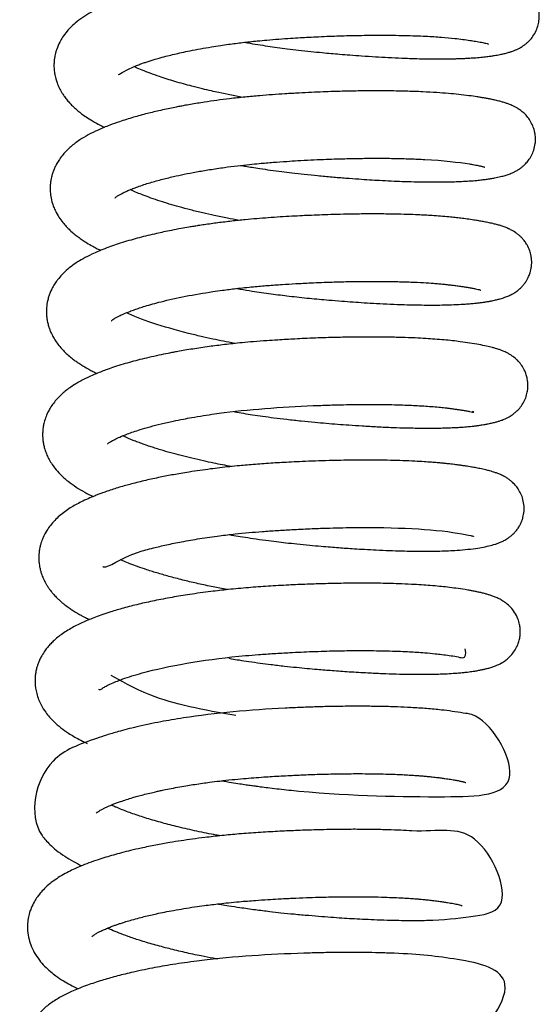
# Model space of a CAD drawing. Header units: inches. Extents: x 0 to 77643, y -44170 to 0.
# Tile 366 of 546: x 76166.81 to 76169.5, y -39539.37 to -39534.28. Entities that reach past the tile are written whole.
import ezdxf

# ---------------------------------------------------------------- set-up
doc = ezdxf.new("R2010")
doc.units = ezdxf.units.IN
doc.header["$MEASUREMENT"] = 0
doc.layers.get('0').update_dxf_attribs({"lineweight": 0})
doc.layers.add('FAKRO LOFT LADDERS', color=7, linetype='Continuous')

# ---------------------------------------------------------------- blocks, each defined once
blk = doc.blocks.new('A$C6AF374F8')
at = {"layer": 'FAKRO LOFT LADDERS', "color": 7, "linetype": 'Continuous'}
for points, knots in [([(607.741, 2389.837), (607.795, 2389.828), (608.023, 2389.789), (608.426, 2389.723), (608.939, 2389.644), (609.45, 2389.572), (609.98, 2389.501), (610.56, 2389.431), (611.162, 2389.364), (611.727, 2389.31), (612.221, 2389.264), (612.7, 2389.223), (613.225, 2389.18), (613.847, 2389.134), (614.509, 2389.091), (615.203, 2389.052), (615.919, 2389.019), (616.589, 2388.996), (617.181, 2388.984), (617.649, 2388.98), (618.04, 2388.981), (618.352, 2388.984), (618.608, 2388.99), (618.843, 2388.997), (619.079, 2389.006), (619.341, 2389.019), (619.644, 2389.038), (619.961, 2389.064), (620.256, 2389.096), (620.492, 2389.128), (620.668, 2389.156), (620.821, 2389.182), (620.981, 2389.213), (621.173, 2389.254), (621.362, 2389.303), (621.534, 2389.356), (621.682, 2389.409), (621.824, 2389.468), (621.976, 2389.544), (622.119, 2389.628), (622.261, 2389.73), (622.378, 2389.827), (622.513, 2389.96), (622.673, 2390.154), (622.835, 2390.44), (622.935, 2390.723), (622.988, 2391.025), (622.99, 2391.321), (622.941, 2391.634), (622.833, 2391.944), (622.696, 2392.181), (622.586, 2392.328), (622.495, 2392.433), (622.417, 2392.513), (622.32, 2392.601), (622.208, 2392.689), (622.081, 2392.775), (621.951, 2392.85), (621.831, 2392.911), (621.688, 2392.974), (621.526, 2393.035), (621.343, 2393.094), (621.103, 2393.162), (620.802, 2393.232), (620.439, 2393.303), (620.108, 2393.359), (619.81, 2393.404), (619.534, 2393.443), (619.218, 2393.483), (618.82, 2393.525), (618.372, 2393.565), (617.931, 2393.597), (617.517, 2393.622), (617.102, 2393.642), (616.636, 2393.661), (616.069, 2393.677), (615.366, 2393.688), (614.599, 2393.691), (613.85, 2393.684), (613.196, 2393.672), (612.575, 2393.655), (611.908, 2393.631), (611.191, 2393.6), (610.478, 2393.562), (609.896, 2393.526), (609.439, 2393.496), (609.069, 2393.468), (608.694, 2393.437), (608.273, 2393.399), (607.784, 2393.35), (607.183, 2393.283), (606.543, 2393.201), (605.903, 2393.109), (605.312, 2393.015), (604.659, 2392.9), (603.929, 2392.755), (603.163, 2392.581), (602.495, 2392.408), (601.885, 2392.23), (601.295, 2392.037), (600.761, 2391.834), (600.261, 2391.616), (599.825, 2391.399), (599.384, 2391.132), (599.039, 2390.873), (598.773, 2390.629), (598.55, 2390.387), (598.358, 2390.133), (598.176, 2389.822), (598.063, 2389.56), (597.994, 2389.34), (597.961, 2389.206), (597.932, 2389.065), (597.909, 2388.897), (597.898, 2388.726), (597.899, 2388.568), (597.907, 2388.428), (597.924, 2388.273), (597.952, 2388.114), (597.997, 2387.932), (598.063, 2387.725), (598.152, 2387.516), (598.247, 2387.334), (598.337, 2387.183), (598.447, 2387.018), (598.582, 2386.845), (598.732, 2386.675), (598.886, 2386.52), (599.112, 2386.314), (599.384, 2386.102), (599.732, 2385.869), (600.085, 2385.661), (600.361, 2385.52), (600.506, 2385.45), (600.518, 2385.444)], [0.42341468, 0.42341468, 0.42341468, 0.42341468, 0.42344342, 0.42353794, 0.4236299, 0.42371587, 0.42380735, 0.42390853, 0.42402007, 0.42412326, 0.42420605, 0.42428199, 0.42437893, 0.42448966, 0.42462233, 0.42474848, 0.42488732, 0.42504581, 0.42516193, 0.42527045, 0.42536237, 0.42543772, 0.42549888, 0.42555592, 0.4256205, 0.42568878, 0.42577286, 0.42588058, 0.425982, 0.42605914, 0.42612472, 0.42617541, 0.42623503, 0.42632052, 0.42641285, 0.42648, 0.42654018, 0.4265974, 0.42664632, 0.42670806, 0.42674585, 0.42678088, 0.42681787, 0.42687555, 0.4269425, 0.42700593, 0.42706158, 0.42711605, 0.42717618, 0.42724365, 0.42730884, 0.42734174, 0.42736471, 0.42739781, 0.42742153, 0.42745826, 0.42751044, 0.42755392, 0.42759867, 0.42765163, 0.42773022, 0.42780571, 0.42788972, 0.42804488, 0.42817285, 0.4282936, 0.42838573, 0.42844991, 0.42853767, 0.42865228, 0.42876647, 0.4288732, 0.42896583, 0.42904891, 0.42914698, 0.42926351, 0.42939849, 0.4295645, 0.42970163, 0.42981437, 0.42992046, 0.4300336, 0.43016733, 0.43029692, 0.43040527, 0.4304713, 0.43053552, 0.43059949, 0.43066848, 0.43075787, 0.43085974, 0.43099202, 0.43110778, 0.43121722, 0.43132953, 0.43149071, 0.43166186, 0.43181962, 0.43194445, 0.4321006, 0.43227121, 0.43238737, 0.43254797, 0.43269061, 0.43283328, 0.43292579, 0.43300632, 0.43311649, 0.43319577, 0.43330414, 0.43334542, 0.43337938, 0.43341414, 0.43345858, 0.43351179, 0.4335487, 0.43358224, 0.43362159, 0.43367163, 0.43371034, 0.43377057, 0.43384757, 0.43389526, 0.43394164, 0.43399589, 0.43406418, 0.43413126, 0.43419337, 0.43425626, 0.43439777, 0.43449502, 0.4346182, 0.43473651, 0.4347466, 0.4347466, 0.4347466, 0.4347466]), ([(601.248, 2388.159), (601.247, 2388.159), (601.273, 2388.185), (601.675, 2388.448), (602.316, 2388.694), (602.525, 2388.769), (602.718, 2388.834), (602.919, 2388.899), (603.143, 2388.967), (603.425, 2389.048), (603.755, 2389.135), (604.124, 2389.226), (604.511, 2389.314), (604.956, 2389.408), (605.468, 2389.506), (605.998, 2389.597), (606.485, 2389.673), (606.905, 2389.733), (607.284, 2389.783), (607.649, 2389.828), (608.021, 2389.87), (608.441, 2389.913), (608.948, 2389.96), (609.523, 2390.006), (610.101, 2390.046), (610.615, 2390.078), (611.097, 2390.105), (611.602, 2390.13), (612.129, 2390.153), (612.825, 2390.177), (613.714, 2390.2), (614.855, 2390.211), (616.023, 2390.197), (617.071, 2390.16), (617.934, 2390.106), (618.715, 2390.035), (619.284, 2389.959), (619.727, 2389.889), (620.008, 2389.838), (620.226, 2389.786), (620.336, 2389.764), (620.371, 2389.733), (620.371, 2389.734)], [0.568473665, 0.568473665, 0.568473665, 0.568473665, 0.568549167, 0.569121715, 0.569210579, 0.569278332, 0.569341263, 0.569402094, 0.569467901, 0.569542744, 0.569644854, 0.569735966, 0.569828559, 0.569931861, 0.570052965, 0.57017769, 0.570279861, 0.570362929, 0.570439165, 0.570511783, 0.570583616, 0.570662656, 0.570759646, 0.570880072, 0.570996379, 0.571093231, 0.571175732, 0.571273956, 0.571384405, 0.571481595, 0.571681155, 0.571913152, 0.572184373, 0.572442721, 0.57265911, 0.572864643, 0.573140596, 0.573261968, 0.573419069, 0.573576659, 0.573691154, 0.573795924, 0.573795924, 0.573795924, 0.573795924]), ([(607.751, 2386.978), (607.295, 2387.06), (606.714, 2387.175), (606.004, 2387.332), (605.534, 2387.442), (605.051, 2387.563), (604.579, 2387.69), (604.152, 2387.812), (603.738, 2387.938), (603.309, 2388.079), (602.873, 2388.234), (602.464, 2388.394), (602.194, 2388.51), (602.059, 2388.574), (602.028, 2388.589)], [0.565435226, 0.565435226, 0.565435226, 0.565435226, 0.565707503, 0.565790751, 0.565892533, 0.566017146, 0.566119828, 0.56623125, 0.566331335, 0.566443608, 0.566585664, 0.566719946, 0.566848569, 0.566888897, 0.566888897, 0.566888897, 0.566888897]), ([(607.547, 2383.476), (607.634, 2383.461), (607.83, 2383.428), (608.162, 2383.373), (608.586, 2383.307), (609.099, 2383.232), (609.651, 2383.157), (610.239, 2383.085), (610.858, 2383.015), (611.551, 2382.946), (612.27, 2382.881), (612.979, 2382.823), (613.627, 2382.775), (614.204, 2382.737), (614.765, 2382.704), (615.33, 2382.675), (615.931, 2382.651), (616.514, 2382.633), (617.062, 2382.622), (617.538, 2382.619), (617.944, 2382.62), (618.295, 2382.626), (618.63, 2382.635), (618.991, 2382.649), (619.374, 2382.671), (619.729, 2382.7), (620.023, 2382.731), (620.265, 2382.762), (620.48, 2382.796), (620.72, 2382.838), (620.929, 2382.882), (621.103, 2382.926), (621.217, 2382.958), (621.322, 2382.99), (621.426, 2383.026), (621.541, 2383.07), (621.665, 2383.125), (621.78, 2383.184), (621.877, 2383.241), (621.973, 2383.302), (622.072, 2383.374), (622.174, 2383.459), (622.316, 2383.598), (622.426, 2383.728), (622.591, 2383.982), (622.712, 2384.268), (622.781, 2384.568), (622.797, 2384.851), (622.778, 2385.074), (622.734, 2385.296), (622.657, 2385.53), (622.525, 2385.788), (622.349, 2386.026), (622.164, 2386.21), (621.981, 2386.352), (621.781, 2386.478), (621.579, 2386.578), (621.385, 2386.655), (621.24, 2386.704), (621.098, 2386.748), (620.934, 2386.793), (620.725, 2386.844), (620.512, 2386.889), (620.317, 2386.927), (620.132, 2386.96), (619.951, 2386.991), (619.698, 2387.031), (619.335, 2387.084), (618.84, 2387.143), (618.283, 2387.196), (617.669, 2387.242), (616.936, 2387.282), (616.073, 2387.313), (615.13, 2387.329), (614.196, 2387.329), (613.426, 2387.32), (612.814, 2387.306), (612.321, 2387.292), (611.791, 2387.273), (611.202, 2387.248), (610.543, 2387.216), (609.866, 2387.176), (609.188, 2387.132), (608.498, 2387.078), (607.759, 2387.008), (607.018, 2386.926), (606.319, 2386.837), (605.642, 2386.739), (605.079, 2386.648), (604.66, 2386.573), (604.391, 2386.523), (604.114, 2386.469), (603.784, 2386.402), (603.419, 2386.323), (603.062, 2386.24), (602.585, 2386.123), (601.982, 2385.959), (601.338, 2385.757), (600.73, 2385.539), (600.186, 2385.313), (599.682, 2385.066), (599.287, 2384.833), (598.994, 2384.626), (598.771, 2384.447), (598.562, 2384.253), (598.362, 2384.035), (598.191, 2383.809), (598.067, 2383.612), (597.978, 2383.444), (597.898, 2383.272), (597.827, 2383.078), (597.774, 2382.889), (597.737, 2382.709), (597.711, 2382.513), (597.702, 2382.346), (597.704, 2382.18), (597.714, 2382.029), (597.743, 2381.804), (597.804, 2381.548), (597.905, 2381.269), (598.029, 2381.004), (598.196, 2380.73), (598.387, 2380.48), (598.579, 2380.267), (598.78, 2380.074), (598.987, 2379.898), (599.199, 2379.737), (599.397, 2379.6), (599.634, 2379.45), (599.875, 2379.311), (600.119, 2379.182), (600.258, 2379.114), (600.318, 2379.085)], [0.43626536, 0.43626536, 0.43626536, 0.43626536, 0.43631209, 0.43637101, 0.43644302, 0.43653742, 0.43664232, 0.43673331, 0.4368459, 0.43696709, 0.43709841, 0.43722744, 0.43734832, 0.43745317, 0.43754907, 0.43766789, 0.43778212, 0.43791053, 0.43803116, 0.43813924, 0.43823469, 0.43831996, 0.43839908, 0.43849367, 0.43860989, 0.43872562, 0.43881729, 0.43889444, 0.43897123, 0.43905163, 0.43917481, 0.43923068, 0.43927772, 0.43932195, 0.43936342, 0.43941056, 0.43945844, 0.43950562, 0.43953423, 0.43956204, 0.43959844, 0.43963187, 0.43965559, 0.43971455, 0.43977216, 0.4398314, 0.43989972, 0.43994838, 0.43999475, 0.44002774, 0.44008003, 0.44013943, 0.44020178, 0.44026787, 0.44032214, 0.44038043, 0.44047973, 0.44056063, 0.4406274, 0.44066951, 0.44074475, 0.44084289, 0.44092564, 0.44099468, 0.44105968, 0.44112097, 0.44117871, 0.44130464, 0.44145002, 0.44158586, 0.44172976, 0.44189036, 0.44207844, 0.44227361, 0.44245027, 0.44260846, 0.44269687, 0.44278092, 0.44287191, 0.44297765, 0.44309039, 0.44321677, 0.44333042, 0.4434449, 0.44357863, 0.4437216, 0.44384295, 0.44396164, 0.44409996, 0.44416512, 0.44420851, 0.44426073, 0.44433243, 0.44441195, 0.44449008, 0.44456251, 0.4447286, 0.44490787, 0.44504351, 0.44521836, 0.4453805, 0.44552637, 0.44561313, 0.44569517, 0.44577761, 0.44586192, 0.44594992, 0.44601854, 0.44605532, 0.44610623, 0.44617141, 0.44622112, 0.44626208, 0.44631385, 0.44636682, 0.44640703, 0.44644124, 0.44648558, 0.44658599, 0.44665011, 0.44672603, 0.44682821, 0.44691978, 0.44699698, 0.44707862, 0.44716481, 0.44723486, 0.4473107, 0.44737285, 0.44747239, 0.44754327, 0.44759591, 0.44759591, 0.44759591, 0.44759591]), ([(601.052, 2381.797), (601.052, 2381.797), (601.059, 2381.805), (601.101, 2381.84), (601.182, 2381.897), (601.311, 2381.973), (601.483, 2382.063), (601.693, 2382.161), (601.924, 2382.257), (602.17, 2382.352), (602.46, 2382.454), (602.875, 2382.587), (603.404, 2382.737), (604.032, 2382.891), (604.645, 2383.024), (605.267, 2383.145), (605.958, 2383.263), (606.669, 2383.368), (607.358, 2383.457), (607.962, 2383.524), (608.578, 2383.584), (609.224, 2383.638), (609.889, 2383.684), (610.759, 2383.738), (611.766, 2383.788), (612.848, 2383.824), (613.762, 2383.842), (614.609, 2383.848), (615.476, 2383.841), (616.311, 2383.82), (617.824, 2383.755), (618.912, 2383.631), (619.568, 2383.521), (619.715, 2383.494), (619.833, 2383.471), (619.927, 2383.451), (620.001, 2383.434), (620.072, 2383.416), (620.127, 2383.401), (620.165, 2383.389), (620.175, 2383.385), (620.173, 2383.386)], [0.555673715, 0.555673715, 0.555673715, 0.555673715, 0.555744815, 0.555843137, 0.555937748, 0.556032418, 0.556129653, 0.556247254, 0.55632841, 0.556418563, 0.556525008, 0.556625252, 0.556809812, 0.55697651, 0.557110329, 0.557252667, 0.55740251, 0.557562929, 0.557698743, 0.557822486, 0.557922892, 0.558062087, 0.558197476, 0.558306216, 0.55856304, 0.558777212, 0.558940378, 0.559112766, 0.559302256, 0.559500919, 0.559683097, 0.560413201, 0.560497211, 0.560567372, 0.560635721, 0.560695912, 0.56074758, 0.560798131, 0.56087955, 0.560947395, 0.561009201, 0.561009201, 0.561009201, 0.561009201]), ([(607.468, 2380.633), (607.264, 2380.67), (606.83, 2380.753), (606.204, 2380.883), (605.57, 2381.026), (604.961, 2381.174), (604.383, 2381.328), (603.857, 2381.48), (603.368, 2381.633), (602.919, 2381.785), (602.527, 2381.931), (602.186, 2382.068), (601.971, 2382.162), (601.86, 2382.215), (601.84, 2382.224)], [0.552646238, 0.552646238, 0.552646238, 0.552646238, 0.552769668, 0.552911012, 0.55303914, 0.553180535, 0.553320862, 0.553448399, 0.553573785, 0.553708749, 0.553832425, 0.553938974, 0.554055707, 0.554080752, 0.554080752, 0.554080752, 0.554080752]), ([(607.351, 2377.115), (607.406, 2377.106), (607.669, 2377.061), (608.096, 2376.991), (608.633, 2376.91), (609.271, 2376.82), (610.097, 2376.715), (611.094, 2376.609), (612.003, 2376.526), (612.754, 2376.464), (613.361, 2376.419), (613.959, 2376.379), (614.6, 2376.341), (615.297, 2376.307), (615.987, 2376.281), (616.613, 2376.265), (617.147, 2376.259), (617.626, 2376.258), (618.1, 2376.264), (618.593, 2376.279), (619.022, 2376.3), (619.372, 2376.326), (619.628, 2376.349), (619.847, 2376.373), (620.037, 2376.397), (620.21, 2376.423), (620.381, 2376.452), (620.572, 2376.487), (620.764, 2376.529), (620.945, 2376.575), (621.11, 2376.624), (621.257, 2376.674), (621.459, 2376.757), (621.661, 2376.863), (621.871, 2377.006), (622.041, 2377.154), (622.188, 2377.317), (622.294, 2377.461), (622.396, 2377.632), (622.503, 2377.873), (622.566, 2378.111), (622.594, 2378.343), (622.597, 2378.513), (622.587, 2378.657), (622.557, 2378.855), (622.494, 2379.087), (622.378, 2379.34), (622.24, 2379.551), (622.125, 2379.69), (622.012, 2379.805), (621.897, 2379.905), (621.77, 2380), (621.641, 2380.082), (621.505, 2380.157), (621.347, 2380.231), (621.162, 2380.304), (620.98, 2380.364), (620.777, 2380.422), (620.564, 2380.475), (620.336, 2380.525), (620.097, 2380.571), (619.856, 2380.614), (619.584, 2380.658), (619.273, 2380.703), (618.948, 2380.746), (618.632, 2380.782), (618.286, 2380.817), (617.891, 2380.85), (617.479, 2380.879), (617.091, 2380.902), (616.668, 2380.923), (616.139, 2380.943), (615.442, 2380.96), (614.646, 2380.969), (613.827, 2380.967), (613.067, 2380.956), (612.389, 2380.939), (611.779, 2380.919), (611.238, 2380.898), (610.716, 2380.873), (610.18, 2380.845), (609.59, 2380.81), (608.984, 2380.77), (608.377, 2380.723), (607.746, 2380.665), (607.073, 2380.594), (606.368, 2380.508), (605.794, 2380.429), (605.382, 2380.366), (605.115, 2380.324), (604.819, 2380.275), (604.435, 2380.208), (604.002, 2380.126), (603.579, 2380.039), (603.168, 2379.95), (602.747, 2379.851), (602.305, 2379.739), (601.866, 2379.618), (601.435, 2379.489), (601.022, 2379.353), (600.616, 2379.207), (600.226, 2379.052), (599.814, 2378.868), (599.421, 2378.669), (599.029, 2378.433), (598.689, 2378.185), (598.393, 2377.922), (598.178, 2377.687), (598.017, 2377.477), (597.887, 2377.28), (597.772, 2377.067), (597.684, 2376.864), (597.616, 2376.667), (597.564, 2376.471), (597.524, 2376.241), (597.506, 2376.026), (597.507, 2375.829), (597.519, 2375.662), (597.543, 2375.478), (597.586, 2375.277), (597.644, 2375.085), (597.709, 2374.913), (597.793, 2374.728), (597.91, 2374.514), (598.064, 2374.282), (598.24, 2374.062), (598.435, 2373.854), (598.638, 2373.665), (598.843, 2373.496), (599.053, 2373.34), (599.242, 2373.213), (599.462, 2373.076), (599.673, 2372.954), (599.9, 2372.834), (600.041, 2372.763), (600.113, 2372.728), (600.121, 2372.725)], [0.44911565, 0.44911565, 0.44911565, 0.44911565, 0.44914535, 0.44925735, 0.44934351, 0.44943006, 0.44959349, 0.44977672, 0.44995345, 0.45007459, 0.45018083, 0.45028541, 0.45040672, 0.45054494, 0.45069337, 0.45082716, 0.45094371, 0.45104997, 0.45116154, 0.45128943, 0.45143263, 0.45152095, 0.45160132, 0.45167203, 0.45173397, 0.45179473, 0.45185712, 0.45192742, 0.45202237, 0.45209998, 0.45215485, 0.45222508, 0.45230454, 0.45238411, 0.45244595, 0.45250702, 0.45254595, 0.45258718, 0.45262408, 0.45267094, 0.45273483, 0.45276932, 0.45280429, 0.45283563, 0.45285734, 0.45291167, 0.45297819, 0.4530231, 0.45306602, 0.45309678, 0.45313741, 0.45318065, 0.45322085, 0.45327729, 0.45333328, 0.45340821, 0.45349995, 0.45358864, 0.45366753, 0.45376769, 0.45385872, 0.4539341, 0.45401914, 0.45412618, 0.45421913, 0.45429684, 0.45438317, 0.45448781, 0.45458952, 0.45467392, 0.45475093, 0.45486851, 0.45501106, 0.45517627, 0.4553333, 0.45547201, 0.45559228, 0.45569772, 0.45579626, 0.45587716, 0.45597153, 0.45607593, 0.45618471, 0.45628841, 0.45639451, 0.45651829, 0.4566485, 0.45677728, 0.45683644, 0.45688136, 0.45692974, 0.45700742, 0.45710625, 0.45719015, 0.45726647, 0.45736508, 0.45746364, 0.45756331, 0.45767204, 0.45777819, 0.45788032, 0.45799886, 0.4581101, 0.45825312, 0.45838005, 0.45850459, 0.45862273, 0.45872629, 0.45877873, 0.4588477, 0.45892277, 0.45897703, 0.45902765, 0.45908795, 0.45913859, 0.45921049, 0.45925652, 0.45929348, 0.45934119, 0.4594038, 0.45945641, 0.45950198, 0.45955394, 0.45962554, 0.45970313, 0.45979123, 0.45986859, 0.45995251, 0.46003585, 0.46010078, 0.46018027, 0.46023161, 0.46032001, 0.46038311, 0.46043971, 0.46044649, 0.46044649, 0.46044649, 0.46044649]), ([(600.856, 2375.436), (600.856, 2375.436), (600.865, 2375.446), (600.91, 2375.483), (600.991, 2375.539), (601.103, 2375.605), (601.28, 2375.699), (601.505, 2375.804), (601.785, 2375.92), (602.058, 2376.021), (602.323, 2376.112), (602.629, 2376.209), (603.002, 2376.318), (604.047, 2376.594), (605.292, 2376.838), (606.667, 2377.033), (607.366, 2377.121), (608.149, 2377.203), (608.95, 2377.271), (609.679, 2377.322), (610.421, 2377.368), (611.287, 2377.413), (612.186, 2377.449), (613.09, 2377.473), (613.934, 2377.485), (614.767, 2377.486), (615.591, 2377.474), (616.331, 2377.451), (616.981, 2377.42), (617.451, 2377.389), (617.791, 2377.361), (618.044, 2377.338), (618.28, 2377.313), (618.514, 2377.286), (618.744, 2377.256), (618.957, 2377.226), (619.148, 2377.197), (619.33, 2377.167), (619.517, 2377.134), (619.691, 2377.099), (619.827, 2377.068), (619.925, 2377.042), (619.965, 2377.029), (619.973, 2377.026), (619.973, 2377.026)], [0.542854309, 0.542854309, 0.542854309, 0.542854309, 0.542944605, 0.543031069, 0.543120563, 0.543218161, 0.543300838, 0.543424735, 0.543547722, 0.543642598, 0.543721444, 0.543813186, 0.543929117, 0.544046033, 0.544661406, 0.544762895, 0.544903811, 0.545084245, 0.545226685, 0.545370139, 0.545504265, 0.545653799, 0.545868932, 0.546027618, 0.546190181, 0.546381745, 0.546552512, 0.546735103, 0.546898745, 0.547038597, 0.547113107, 0.547189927, 0.547265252, 0.547335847, 0.547421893, 0.547507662, 0.547576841, 0.547652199, 0.547746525, 0.547849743, 0.547954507, 0.54804328, 0.548133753, 0.548179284, 0.548179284, 0.548179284, 0.548179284]), ([(607.265, 2374.273), (607.255, 2374.275), (607.051, 2374.312), (606.659, 2374.387), (606.081, 2374.507), (605.474, 2374.641), (603.708, 2375.067), (602.344, 2375.529), (601.64, 2375.865)], [0.539842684, 0.539842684, 0.539842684, 0.539842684, 0.539848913, 0.539966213, 0.540082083, 0.540210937, 0.540356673, 0.541266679, 0.541266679, 0.541266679, 0.541266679]), ([(607.238, 2370.74), (607.391, 2370.714), (607.7, 2370.663), (608.181, 2370.587), (608.702, 2370.511), (609.292, 2370.431), (609.961, 2370.349), (610.668, 2370.272), (611.351, 2370.207), (611.977, 2370.151), (612.568, 2370.103), (613.185, 2370.057), (613.874, 2370.011), (614.634, 2369.968), (615.405, 2369.933), (616.051, 2369.913), (616.561, 2369.903), (616.95, 2369.898), (617.294, 2369.897), (617.604, 2369.9), (617.916, 2369.904), (618.241, 2369.913), (618.564, 2369.926), (618.896, 2369.944), (619.21, 2369.967), (619.48, 2369.993), (619.695, 2370.018), (619.872, 2370.041), (620.037, 2370.066), (620.197, 2370.093), (620.376, 2370.127), (620.567, 2370.168), (620.749, 2370.214), (620.915, 2370.263), (621.045, 2370.308), (621.171, 2370.358), (621.292, 2370.412), (621.415, 2370.476), (621.532, 2370.547), (621.654, 2370.633), (621.795, 2370.745), (621.982, 2370.936), (622.153, 2371.177), (622.289, 2371.458), (622.364, 2371.72), (622.396, 2371.949), (622.403, 2372.138), (622.387, 2372.347), (622.35, 2372.544), (622.28, 2372.765), (622.178, 2372.985), (622.039, 2373.203), (621.878, 2373.386), (621.739, 2373.514), (621.636, 2373.594), (621.52, 2373.675), (621.365, 2373.769), (621.177, 2373.86), (621.004, 2373.929), (620.857, 2373.98), (620.71, 2374.025), (620.57, 2374.064), (620.417, 2374.102), (620.19, 2374.154), (619.869, 2374.218), (619.417, 2374.293), (618.956, 2374.36), (618.497, 2374.415), (618.062, 2374.459), (617.605, 2374.496), (617.109, 2374.53), (616.545, 2374.559), (615.87, 2374.585), (615.13, 2374.601), (614.441, 2374.607), (613.865, 2374.607), (613.388, 2374.602), (612.936, 2374.595), (612.459, 2374.585), (611.953, 2374.571), (611.409, 2374.552), (610.877, 2374.53), (610.378, 2374.505), (609.914, 2374.48), (609.429, 2374.451), (608.857, 2374.414), (608.243, 2374.367), (607.656, 2374.314), (607.16, 2374.263), (606.723, 2374.214), (606.317, 2374.165), (605.906, 2374.111), (605.492, 2374.052), (605.073, 2373.988), (604.678, 2373.923), (604.34, 2373.864), (604.052, 2373.811), (603.724, 2373.748), (603.305, 2373.662), (602.816, 2373.554), (602.344, 2373.439), (601.899, 2373.322), (601.46, 2373.196), (601.042, 2373.065), (600.68, 2372.941), (600.366, 2372.824), (600.039, 2372.693), (599.727, 2372.557), (599.424, 2372.409), (599.182, 2372.279), (598.944, 2372.138), (598.71, 2371.983), (598.484, 2371.812), (598.268, 2371.625), (598.062, 2371.417), (597.873, 2371.191), (597.707, 2370.946), (597.579, 2370.714), (597.456, 2370.427), (597.38, 2370.168), (597.34, 2369.952), (597.322, 2369.803), (597.314, 2369.687), (597.31, 2369.557), (597.315, 2369.396), (597.334, 2369.2), (597.371, 2369), (597.428, 2368.784), (597.507, 2368.563), (597.62, 2368.319), (597.764, 2368.071), (597.961, 2367.797), (598.181, 2367.55), (598.412, 2367.331), (598.685, 2367.102), (599.037, 2366.851), (599.473, 2366.591), (599.778, 2366.434), (599.927, 2366.363)], [0.46198136, 0.46198136, 0.46198136, 0.46198136, 0.46206381, 0.46214648, 0.4622372, 0.4623398, 0.46245658, 0.46258822, 0.46271088, 0.46281683, 0.46292114, 0.46302867, 0.46315457, 0.46330438, 0.46346346, 0.46361259, 0.4637062, 0.46379431, 0.46387412, 0.46394536, 0.46401618, 0.46410523, 0.46419541, 0.46427743, 0.464384, 0.46447498, 0.46453471, 0.46459507, 0.46465572, 0.46471282, 0.46477725, 0.4648696, 0.46495161, 0.46501556, 0.46507912, 0.46511762, 0.46516549, 0.46521438, 0.46525083, 0.46528617, 0.46533269, 0.46539263, 0.46545498, 0.4655187, 0.46557714, 0.46561364, 0.46565138, 0.46568645, 0.46573231, 0.46577677, 0.46581598, 0.46587555, 0.46593766, 0.46597786, 0.46601289, 0.46603764, 0.46609772, 0.46618308, 0.46625655, 0.46631854, 0.46637489, 0.46644468, 0.46650721, 0.46656472, 0.46671441, 0.46687051, 0.46702479, 0.46713291, 0.4672458, 0.46736185, 0.46746908, 0.46759256, 0.46773801, 0.46789779, 0.46803981, 0.46813789, 0.46822318, 0.46830462, 0.4683854, 0.46848096, 0.46857497, 0.46867361, 0.46876074, 0.46883614, 0.46891591, 0.46901394, 0.46913474, 0.46923775, 0.46932414, 0.4693994, 0.46947331, 0.46954448, 0.46962544, 0.46970387, 0.46978161, 0.46985282, 0.46990172, 0.4699529, 0.47005032, 0.47016034, 0.47026282, 0.47036139, 0.47046504, 0.47057603, 0.47067356, 0.47074884, 0.47083395, 0.47095184, 0.47103138, 0.47111706, 0.47118755, 0.47127428, 0.47135822, 0.4714402, 0.47152311, 0.47161217, 0.47169402, 0.47176607, 0.47184766, 0.47192842, 0.47198391, 0.47201944, 0.47204637, 0.4720752, 0.47212133, 0.47217243, 0.4722304, 0.4722817, 0.47235155, 0.47242073, 0.47250308, 0.4725915, 0.47271038, 0.47279101, 0.47287193, 0.47302192, 0.47316723, 0.47329713, 0.47329713, 0.47329713, 0.47329713]), ([(600.66, 2369.075), (600.66, 2369.075), (600.663, 2369.078), (600.695, 2369.109), (600.815, 2369.192), (601.02, 2369.307), (601.318, 2369.448), (601.646, 2369.582), (602.006, 2369.711), (602.389, 2369.836), (602.863, 2369.974), (603.435, 2370.121), (604.017, 2370.253), (604.551, 2370.361), (605.07, 2370.457), (605.608, 2370.546), (606.168, 2370.63), (608.061, 2370.884), (610.246, 2371.027), (612.334, 2371.098), (613.015, 2371.114), (613.687, 2371.123), (614.422, 2371.125), (615.142, 2371.118), (615.776, 2371.102), (616.266, 2371.084), (616.675, 2371.064), (617.046, 2371.042), (617.419, 2371.015), (617.782, 2370.984), (618.075, 2370.954), (618.295, 2370.928), (618.474, 2370.905), (618.658, 2370.88), (618.841, 2370.853), (619.024, 2370.825), (619.209, 2370.793), (619.378, 2370.762), (619.649, 2370.705), (619.619, 2370.709), (619.535, 2370.764)], [0.53012981, 0.53012981, 0.53012981, 0.53012981, 0.530148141, 0.530286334, 0.530417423, 0.530559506, 0.530690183, 0.530849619, 0.530957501, 0.531067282, 0.531215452, 0.531369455, 0.531524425, 0.531644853, 0.531741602, 0.53187338, 0.531994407, 0.532093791, 0.533038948, 0.533188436, 0.53332078, 0.533445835, 0.533597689, 0.533781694, 0.533915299, 0.534032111, 0.534132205, 0.534221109, 0.534323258, 0.534439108, 0.534540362, 0.534598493, 0.534659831, 0.534727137, 0.534798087, 0.534871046, 0.534956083, 0.535053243, 0.535141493, 0.535398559, 0.535398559, 0.535398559, 0.535398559]), ([(607.069, 2367.912), (606.761, 2367.969), (606.275, 2368.064), (605.598, 2368.208), (605.035, 2368.338), (604.472, 2368.478), (603.93, 2368.624), (603.478, 2368.755), (603.124, 2368.865), (602.893, 2368.94), (602.7, 2369.005), (602.484, 2369.081), (602.236, 2369.172), (601.903, 2369.301), (601.643, 2369.411), (601.481, 2369.487), (601.451, 2369.502)], [0.527103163, 0.527103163, 0.527103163, 0.527103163, 0.527289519, 0.527401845, 0.527532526, 0.527658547, 0.527784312, 0.527918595, 0.527997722, 0.528064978, 0.528106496, 0.528169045, 0.528252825, 0.528331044, 0.528495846, 0.528535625, 0.528535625, 0.528535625, 0.528535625]), ([(606.964, 2364.393), (607.04, 2364.38), (607.263, 2364.342), (607.672, 2364.275), (608.226, 2364.19), (608.815, 2364.108), (609.379, 2364.035), (609.915, 2363.972), (610.488, 2363.91), (611.099, 2363.851), (611.679, 2363.799), (612.178, 2363.758), (612.608, 2363.724), (613.018, 2363.694), (613.464, 2363.664), (613.986, 2363.632), (614.597, 2363.6), (615.24, 2363.572), (615.864, 2363.552), (616.414, 2363.541), (616.886, 2363.536), (617.272, 2363.537), (617.583, 2363.541), (617.922, 2363.548), (618.305, 2363.562), (618.803, 2363.589), (619.307, 2363.631), (619.806, 2363.696), (620.195, 2363.767), (620.488, 2363.834), (620.703, 2363.897), (620.853, 2363.948), (621.021, 2364.015), (621.178, 2364.092), (621.309, 2364.17), (621.419, 2364.243), (621.534, 2364.331), (621.679, 2364.463), (621.811, 2364.613), (621.922, 2364.768), (622.016, 2364.936), (622.09, 2365.105), (622.16, 2365.322), (622.21, 2365.609), (622.203, 2365.954), (622.132, 2366.282), (622.012, 2366.572), (621.866, 2366.809), (621.73, 2366.973), (621.612, 2367.091), (621.512, 2367.178), (621.382, 2367.276), (621.221, 2367.379), (621.035, 2367.475), (620.854, 2367.551), (620.702, 2367.605), (620.561, 2367.65), (620.404, 2367.695), (620.197, 2367.748), (619.945, 2367.803), (619.674, 2367.855), (619.453, 2367.894), (619.273, 2367.923), (619.119, 2367.946), (618.957, 2367.97), (618.77, 2367.996), (618.591, 2368.02), (618.428, 2368.039), (618.259, 2368.058), (618.086, 2368.076), (617.898, 2368.094), (617.677, 2368.114), (617.391, 2368.136), (617.007, 2368.163), (616.52, 2368.19), (615.943, 2368.215), (615.288, 2368.234), (614.63, 2368.244), (613.985, 2368.247), (613.364, 2368.244), (612.745, 2368.235), (612.09, 2368.22), (611.426, 2368.199), (610.775, 2368.173), (610.195, 2368.145), (609.69, 2368.118), (609.218, 2368.089), (608.764, 2368.06), (608.317, 2368.027), (607.893, 2367.992), (607.452, 2367.952), (606.981, 2367.904), (606.482, 2367.848), (605.962, 2367.784), (605.429, 2367.711), (604.919, 2367.634), (604.469, 2367.56), (603.968, 2367.473), (603.357, 2367.355), (602.626, 2367.196), (602.038, 2367.051), (601.592, 2366.929), (601.277, 2366.838), (600.961, 2366.74), (600.672, 2366.644), (600.426, 2366.558), (600.22, 2366.481), (599.965, 2366.382), (599.657, 2366.253), (599.324, 2366.097), (599.014, 2365.935), (598.73, 2365.767), (598.453, 2365.58), (598.185, 2365.367), (597.935, 2365.132), (597.717, 2364.883), (597.51, 2364.59), (597.368, 2364.324), (597.276, 2364.096), (597.224, 2363.942), (597.176, 2363.764), (597.141, 2363.577), (597.122, 2363.399), (597.114, 2363.23), (597.118, 2363.039), (597.139, 2362.836), (597.173, 2362.654), (597.215, 2362.484), (597.275, 2362.296), (597.359, 2362.093), (597.452, 2361.91), (597.54, 2361.761), (597.627, 2361.629), (597.729, 2361.49), (597.849, 2361.342), (598.017, 2361.161), (598.13, 2361.051), (598.243, 2360.949), (598.349, 2360.859), (598.487, 2360.748), (598.668, 2360.615), (598.837, 2360.501), (598.968, 2360.418), (599.097, 2360.339), (599.247, 2360.253), (599.398, 2360.17), (599.557, 2360.088), (599.664, 2360.035), (599.735, 2360)], [0.47481803, 0.47481803, 0.47481803, 0.47481803, 0.47485876, 0.47493825, 0.47503688, 0.47515227, 0.47524894, 0.47533305, 0.47543338, 0.47554963, 0.47565518, 0.4757419, 0.4758177, 0.47588824, 0.4759671, 0.47606519, 0.47618272, 0.4763198, 0.47644821, 0.47657015, 0.47667675, 0.47676793, 0.47684373, 0.47690478, 0.47702489, 0.47714788, 0.47732043, 0.47749457, 0.47764694, 0.47779771, 0.47785888, 0.47792343, 0.47798657, 0.47805945, 0.47809434, 0.47812247, 0.47816714, 0.47821223, 0.47825312, 0.47829646, 0.47833427, 0.47836837, 0.4784048, 0.47846734, 0.47853587, 0.4786023, 0.47866108, 0.47872106, 0.47877391, 0.4788013, 0.47883691, 0.4788755, 0.47892747, 0.47900936, 0.47908896, 0.47915247, 0.47920781, 0.47927126, 0.47935557, 0.47947363, 0.47956853, 0.4796554, 0.47970749, 0.47974259, 0.47980005, 0.4798565, 0.47990715, 0.47995229, 0.47999197, 0.48004307, 0.48008793, 0.48013641, 0.48020855, 0.4802964, 0.48040622, 0.48053793, 0.48066839, 0.48081008, 0.48092758, 0.48103872, 0.48115781, 0.4812669, 0.48139243, 0.48151106, 0.48160918, 0.48169637, 0.48177473, 0.48185517, 0.48193383, 0.48200862, 0.48207852, 0.48216652, 0.48225946, 0.48234723, 0.48244984, 0.48255413, 0.48263558, 0.48270826, 0.48284775, 0.48300378, 0.48316798, 0.48323873, 0.48331399, 0.48339388, 0.48347319, 0.48353645, 0.4835894, 0.48364216, 0.48375028, 0.48385854, 0.48395551, 0.48404486, 0.48414797, 0.48424648, 0.48434726, 0.48444531, 0.48453235, 0.48464759, 0.48469199, 0.48473104, 0.48477749, 0.48483746, 0.48488066, 0.48491777, 0.48496995, 0.48503051, 0.48507812, 0.48511671, 0.48517, 0.48523808, 0.48529557, 0.48534035, 0.48538342, 0.48543024, 0.48548713, 0.48555524, 0.48561483, 0.48565456, 0.48568533, 0.48573851, 0.4858163, 0.48587711, 0.48591043, 0.48594664, 0.48600513, 0.48605462, 0.48608724, 0.48614974, 0.48614974, 0.48614974, 0.48614974]), ([(600.419, 2362.741), (600.435, 2362.732), (600.698, 2362.631), (601.421, 2363.295), (602.974, 2363.694), (603.725, 2363.873), (604.524, 2364.035), (605.441, 2364.193), (606.374, 2364.326), (607.227, 2364.427), (607.963, 2364.5), (608.682, 2364.559), (609.426, 2364.61), (610.251, 2364.659), (611.115, 2364.701), (611.938, 2364.731), (612.678, 2364.75), (613.39, 2364.761), (614.156, 2364.765), (615.737, 2364.75), (617.92, 2364.637), (619.211, 2364.405), (619.527, 2364.322), (619.571, 2364.309), (619.582, 2364.305), (619.582, 2364.305)], [0.51742067, 0.51742067, 0.51742067, 0.51742067, 0.517484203, 0.518378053, 0.518592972, 0.518762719, 0.518945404, 0.519151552, 0.5193636, 0.519526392, 0.519662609, 0.51979797, 0.519943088, 0.520092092, 0.520271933, 0.520441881, 0.520572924, 0.520711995, 0.520873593, 0.521051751, 0.52173935, 0.52250217, 0.52256853, 0.522660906, 0.522721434, 0.522721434, 0.522721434, 0.522721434]), ([(606.873, 2361.551), (606.86, 2361.554), (606.609, 2361.6), (606.096, 2361.699), (605.362, 2361.855), (604.622, 2362.029), (603.93, 2362.208), (603.282, 2362.393), (602.717, 2362.571), (602.232, 2362.738), (601.834, 2362.889), (601.546, 2363.009), (601.396, 2363.075), (601.345, 2363.099)], [0.514407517, 0.514407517, 0.514407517, 0.514407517, 0.51441539, 0.514559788, 0.51472194, 0.514879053, 0.515047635, 0.515203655, 0.515359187, 0.515498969, 0.515624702, 0.515739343, 0.515802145, 0.515802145, 0.515802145, 0.515802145]), ([(606.946, 2358.001), (606.99, 2357.994), (607.164, 2357.965), (607.505, 2357.91), (608, 2357.834), (608.546, 2357.757), (609.159, 2357.677), (609.784, 2357.603), (610.412, 2357.537), (610.976, 2357.484), (611.593, 2357.429), (612.321, 2357.369), (613.198, 2357.306), (614.063, 2357.255), (614.873, 2357.217), (615.593, 2357.192), (616.264, 2357.178), (616.821, 2357.175), (617.26, 2357.178), (617.612, 2357.185), (617.966, 2357.195), (618.348, 2357.213), (618.698, 2357.236), (618.983, 2357.261), (619.187, 2357.282), (619.352, 2357.302), (619.503, 2357.323), (619.675, 2357.349), (619.857, 2357.38), (620.04, 2357.416), (620.215, 2357.456), (620.394, 2357.502), (620.574, 2357.557), (620.783, 2357.635), (621.001, 2357.738), (621.226, 2357.88), (621.428, 2358.045), (621.619, 2358.25), (621.785, 2358.498), (621.899, 2358.747), (621.97, 2358.993), (622.011, 2359.25), (622.009, 2359.518), (621.971, 2359.775), (621.882, 2360.078), (621.721, 2360.382), (621.507, 2360.651), (621.293, 2360.84), (621.093, 2360.978), (620.905, 2361.083), (620.713, 2361.169), (620.535, 2361.235), (620.364, 2361.29), (620.192, 2361.339), (620.012, 2361.384), (619.818, 2361.427), (619.658, 2361.46), (619.537, 2361.483), (619.461, 2361.497), (619.383, 2361.511), (619.286, 2361.528), (619.055, 2361.566), (618.711, 2361.618), (618.264, 2361.676), (617.821, 2361.723), (617.374, 2361.762), (616.887, 2361.797), (616.346, 2361.828), (615.602, 2361.86), (614.701, 2361.882), (613.735, 2361.887), (612.831, 2361.88), (611.936, 2361.861), (610.989, 2361.83), (609.999, 2361.786), (608.982, 2361.728), (607.936, 2361.655), (606.948, 2361.563), (605.932, 2361.447), (604.961, 2361.313), (603.985, 2361.153), (603.104, 2360.984), (602.267, 2360.798), (601.513, 2360.604), (600.759, 2360.382), (600.061, 2360.142), (599.402, 2359.87), (598.825, 2359.588), (598.364, 2359.3), (598.049, 2359.055), (597.858, 2358.884), (597.692, 2358.717), (597.535, 2358.535), (597.377, 2358.322), (597.239, 2358.092), (597.134, 2357.872), (597.067, 2357.699), (597.011, 2357.524), (596.964, 2357.328), (596.934, 2357.126), (596.92, 2356.934), (596.918, 2356.622), (596.99, 2356.148), (597.197, 2355.632), (597.504, 2355.145), (597.846, 2354.76), (598.253, 2354.409), (598.675, 2354.109), (599.122, 2353.847), (599.453, 2353.68), (599.596, 2353.613), (599.612, 2353.605)], [0.48770106, 0.48770106, 0.48770106, 0.48770106, 0.4877249, 0.48779409, 0.48788358, 0.48798709, 0.4880818, 0.48820603, 0.48831455, 0.48841149, 0.48850394, 0.48864285, 0.4888036, 0.48898584, 0.48913368, 0.48928162, 0.48942866, 0.48956732, 0.4896627, 0.48974415, 0.48983125, 0.48993837, 0.49005785, 0.49013669, 0.49020202, 0.49025497, 0.49030165, 0.49035792, 0.49043915, 0.4905137, 0.49058498, 0.49065883, 0.49074234, 0.49081725, 0.49091523, 0.49098315, 0.49104143, 0.49110691, 0.49116728, 0.49122492, 0.49126887, 0.49131638, 0.49137493, 0.49141863, 0.49147656, 0.49155226, 0.49162477, 0.4916997, 0.49175718, 0.49183166, 0.4919119, 0.49198873, 0.49206197, 0.49213171, 0.49221265, 0.49229127, 0.49236372, 0.49240036, 0.49242584, 0.49244351, 0.49247653, 0.49252699, 0.49267567, 0.49279832, 0.4929059, 0.49302507, 0.49313359, 0.49325167, 0.49339193, 0.49361302, 0.49379863, 0.49394731, 0.49411539, 0.49428295, 0.49444971, 0.49463449, 0.49481302, 0.49499648, 0.49515732, 0.49535963, 0.49553484, 0.4957182, 0.49589001, 0.49606616, 0.49622775, 0.49643537, 0.49661436, 0.49679802, 0.49699442, 0.49707898, 0.49714863, 0.49721957, 0.49728421, 0.49735355, 0.49744401, 0.49750513, 0.49755221, 0.49759349, 0.4976511, 0.49771058, 0.49775397, 0.49780175, 0.49795557, 0.49812764, 0.49825271, 0.49843928, 0.49857946, 0.49872251, 0.49889563, 0.49900586, 0.49902001, 0.49902001, 0.49902001, 0.49902001]), ([(600.196, 2356.411), (600.237, 2356.387), (600.317, 2356.384), (600.452, 2356.49), (600.658, 2356.599), (600.924, 2356.725), (601.273, 2356.867), (601.68, 2357.013), (602.177, 2357.169), (603.85, 2357.63), (606.154, 2358.008), (608.512, 2358.2), (609.276, 2358.252), (610.01, 2358.295), (610.67, 2358.328), (611.264, 2358.353), (611.852, 2358.373), (612.411, 2358.387), (612.916, 2358.396), (613.415, 2358.402), (613.968, 2358.403), (614.596, 2358.398), (615.229, 2358.385), (615.797, 2358.366), (616.265, 2358.343), (616.685, 2358.318), (617.132, 2358.286), (617.566, 2358.245), (617.975, 2358.198), (618.356, 2358.144), (618.714, 2358.099), (619.197, 2357.952), (619.218, 2358.226), (619.162, 2358.497)], [0.504850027, 0.504850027, 0.504850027, 0.504850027, 0.505047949, 0.505165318, 0.505279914, 0.505432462, 0.505551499, 0.505700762, 0.50585796, 0.506009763, 0.507098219, 0.507229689, 0.507381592, 0.507538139, 0.507652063, 0.507762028, 0.507883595, 0.507996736, 0.508094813, 0.508188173, 0.508303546, 0.508442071, 0.508594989, 0.508730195, 0.50884463, 0.508944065, 0.509058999, 0.509215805, 0.509333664, 0.509467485, 0.509623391, 0.509786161, 0.510140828, 0.510140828, 0.510140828, 0.510140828]), ([(607.302, 2355.054), (605.646, 2355.308), (602.809, 2355.909), (601.312, 2356.876), (600.86, 2357.107)], [0.501770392, 0.501770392, 0.501770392, 0.501770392, 0.502717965, 0.503472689, 0.503472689, 0.503472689, 0.503472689]), ([(606.567, 2351.672), (606.737, 2351.642), (607.049, 2351.59), (607.471, 2351.524), (607.813, 2351.473), (608.096, 2351.432), (608.373, 2351.394), (608.69, 2351.351), (609.086, 2351.302), (609.547, 2351.247), (610.049, 2351.193), (613.271, 2350.878), (617.808, 2350.818), (622.759, 2350.912), (620.321, 2355.049), (619.046, 2355.167), (618.517, 2355.26), (617.889, 2355.337), (617.181, 2355.404), (616.415, 2355.455), (615.66, 2355.49), (614.915, 2355.512), (614.121, 2355.524), (613.276, 2355.525), (612.387, 2355.515), (611.523, 2355.494), (610.675, 2355.464), (608.364, 2355.36), (605.992, 2355.154), (603.987, 2354.824), (603.394, 2354.717), (602.797, 2354.598), (602.214, 2354.468), (601.684, 2354.338), (601.159, 2354.197), (600.63, 2354.041), (599.369, 2353.609), (597.156, 2352.845), (596.49, 2349.649), (597.64, 2348.414), (598.033, 2348.066), (598.439, 2347.776), (598.882, 2347.511), (599.188, 2347.353), (599.34, 2347.28)], [0.50051707, 0.50051707, 0.50051707, 0.50051707, 0.50060901, 0.50068466, 0.50074147, 0.50079039, 0.50083371, 0.50088738, 0.50095719, 0.5010414, 0.50112937, 0.50122093, 0.50273596, 0.50391223, 0.50498517, 0.50514607, 0.50532477, 0.50547999, 0.505675, 0.50586346, 0.50601443, 0.50616808, 0.50632435, 0.50648394, 0.50664897, 0.50681445, 0.50694821, 0.5070978, 0.50802729, 0.50814536, 0.50825317, 0.50837766, 0.50850967, 0.508623, 0.50872882, 0.50887276, 0.50900627, 0.50970938, 0.51085011, 0.51102663, 0.51115784, 0.51131397, 0.51145873, 0.51159122, 0.51159122, 0.51159122, 0.51159122]), ([(600.072, 2349.992), (600.07, 2349.991), (600.072, 2349.993), (600.111, 2350.027), (600.151, 2350.056), (600.2, 2350.089), (600.26, 2350.127), (600.326, 2350.164), (600.419, 2350.214), (600.534, 2350.272), (600.674, 2350.338), (600.818, 2350.4), (600.967, 2350.461), (601.139, 2350.527), (601.366, 2350.61), (601.643, 2350.703), (601.942, 2350.794), (602.226, 2350.876), (602.523, 2350.955), (602.839, 2351.034), (603.118, 2351.099), (603.355, 2351.152), (603.62, 2351.209), (603.972, 2351.28), (604.386, 2351.357), (604.793, 2351.426), (605.188, 2351.489), (605.564, 2351.544), (605.995, 2351.603), (606.5, 2351.666), (607.087, 2351.731), (607.674, 2351.787), (608.225, 2351.831), (608.721, 2351.867), (609.193, 2351.897), (609.645, 2351.924), (610.083, 2351.948), (610.481, 2351.967), (610.863, 2351.983), (611.282, 2351.999), (611.74, 2352.014), (612.181, 2352.025), (612.597, 2352.033), (613.033, 2352.039), (613.557, 2352.042), (614.149, 2352.04), (614.758, 2352.031), (615.288, 2352.016), (615.729, 2351.999), (616.088, 2351.981), (616.405, 2351.963), (616.674, 2351.944), (616.913, 2351.925), (617.147, 2351.905), (617.404, 2351.88), (617.665, 2351.851), (617.904, 2351.82), (618.101, 2351.793), (618.261, 2351.769), (618.407, 2351.747), (618.563, 2351.721), (618.715, 2351.694), (618.84, 2351.669), (618.928, 2351.651), (618.999, 2351.635), (619.063, 2351.619), (619.12, 2351.604), (619.158, 2351.593), (619.184, 2351.585), (619.191, 2351.583), (619.193, 2351.582), (619.193, 2351.582)], [0.492079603, 0.492079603, 0.492079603, 0.492079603, 0.492157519, 0.492230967, 0.492287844, 0.492339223, 0.492390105, 0.492444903, 0.492487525, 0.492557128, 0.492632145, 0.492689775, 0.492745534, 0.492812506, 0.492885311, 0.492985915, 0.493084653, 0.493154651, 0.493236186, 0.493325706, 0.493399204, 0.493446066, 0.493499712, 0.493590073, 0.493689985, 0.493779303, 0.493857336, 0.493942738, 0.494015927, 0.494123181, 0.494248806, 0.494364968, 0.494467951, 0.494568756, 0.494651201, 0.494739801, 0.494828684, 0.494903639, 0.494969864, 0.495050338, 0.495148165, 0.495239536, 0.495312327, 0.495398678, 0.495506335, 0.495638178, 0.495777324, 0.495909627, 0.496004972, 0.496096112, 0.49617904, 0.496251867, 0.496314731, 0.496381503, 0.496457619, 0.49655111, 0.496635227, 0.496707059, 0.496769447, 0.49682355, 0.496887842, 0.496978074, 0.497045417, 0.497095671, 0.497143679, 0.497193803, 0.497251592, 0.497314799, 0.497356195, 0.497396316, 0.497433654, 0.497433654, 0.497433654, 0.497433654]), ([(606.484, 2348.829), (606.419, 2348.841), (606.014, 2348.916), (605.277, 2349.065), (604.342, 2349.278), (603.479, 2349.501), (602.691, 2349.73), (601.966, 2349.969), (601.484, 2350.151), (601.193, 2350.271), (601.057, 2350.33), (600.948, 2350.379), (600.887, 2350.407), (600.864, 2350.419)], [0.48905718, 0.48905718, 0.48905718, 0.48905718, 0.48909606, 0.489303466, 0.489513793, 0.489703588, 0.489903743, 0.490103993, 0.490305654, 0.490359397, 0.490412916, 0.490458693, 0.490489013, 0.490489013, 0.490489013, 0.490489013]), ([(606.371, 2345.311), (606.427, 2345.301), (606.615, 2345.269), (606.995, 2345.207), (607.584, 2345.115), (608.291, 2345.016), (609, 2344.927), (609.669, 2344.851), (610.342, 2344.784), (611.049, 2344.72), (611.732, 2344.663), (612.346, 2344.617), (612.909, 2344.579), (613.453, 2344.547), (614.023, 2344.517), (614.64, 2344.49), (615.269, 2344.469), (615.85, 2344.458), (616.342, 2344.454), (616.767, 2344.455), (617.981, 2344.473), (619.271, 2344.632), (621.856, 2344.97), (619.839, 2349.665), (617.636, 2348.987), (615.814, 2349.116), (615.153, 2349.139), (614.401, 2349.158), (613.588, 2349.165), (612.781, 2349.162), (612.033, 2349.15), (611.251, 2349.131), (610.4, 2349.101), (609.44, 2349.055), (608.46, 2348.998), (607.497, 2348.929), (606.572, 2348.842), (605.77, 2348.752), (605.068, 2348.661), (604.465, 2348.573), (603.832, 2348.471), (603.135, 2348.345), (602.463, 2348.208), (601.875, 2348.073), (601.399, 2347.954), (600.972, 2347.838), (600.568, 2347.719), (600.144, 2347.584), (599.705, 2347.429), (599.305, 2347.271), (598.957, 2347.119), (598.634, 2346.963), (598.292, 2346.778), (597.975, 2346.575), (597.677, 2346.352), (597.419, 2346.122), (597.204, 2345.889), (597.033, 2345.667), (596.868, 2345.413), (596.733, 2345.139), (596.627, 2344.839), (596.558, 2344.551), (596.525, 2344.235), (596.531, 2343.871), (596.595, 2343.487), (596.722, 2343.114), (596.901, 2342.75), (597.126, 2342.414), (597.417, 2342.084), (597.688, 2341.832), (598.029, 2341.564), (598.48, 2341.264), (598.873, 2341.05), (599.141, 2340.921)], [0.51311061, 0.51311061, 0.51311061, 0.51311061, 0.5131409, 0.51321204, 0.51331419, 0.51345407, 0.51358451, 0.51368583, 0.51380528, 0.51393852, 0.51406109, 0.51417201, 0.51427395, 0.51437366, 0.51448002, 0.51460386, 0.51474193, 0.5148694, 0.51498086, 0.51507645, 0.5151713, 0.51587494, 0.51645541, 0.51747831, 0.51842402, 0.51855448, 0.51869363, 0.5188462, 0.51901149, 0.51916646, 0.51929911, 0.51942061, 0.51958691, 0.51974905, 0.51992272, 0.52009765, 0.52025276, 0.52041241, 0.52052943, 0.52063773, 0.52075047, 0.52089194, 0.52104891, 0.52116419, 0.52126977, 0.52136698, 0.5214607, 0.52156194, 0.5216869, 0.52181012, 0.52189959, 0.52199971, 0.5221161, 0.52223428, 0.52232807, 0.52244144, 0.5225369, 0.52260167, 0.52267918, 0.52278841, 0.52285041, 0.52293374, 0.52302164, 0.52309857, 0.52321864, 0.52332732, 0.52341721, 0.52355336, 0.5236729, 0.52379477, 0.52389871, 0.52403128, 0.52426666, 0.52426666, 0.52426666, 0.52426666]), ([(599.877, 2343.632), (599.877, 2343.632), (599.882, 2343.638), (599.915, 2343.665), (599.962, 2343.701), (600.047, 2343.756), (600.141, 2343.81), (600.252, 2343.869), (600.392, 2343.937), (600.569, 2344.017), (600.78, 2344.104), (600.989, 2344.184), (601.167, 2344.247), (601.344, 2344.307), (601.566, 2344.378), (601.853, 2344.465), (602.193, 2344.559), (602.544, 2344.649), (602.878, 2344.729), (603.23, 2344.807), (603.626, 2344.89), (604.096, 2344.979), (604.614, 2345.069), (605.148, 2345.152), (605.634, 2345.221), (606.063, 2345.276), (606.475, 2345.324), (606.947, 2345.375), (607.565, 2345.434), (608.247, 2345.487), (608.917, 2345.532), (609.555, 2345.57), (610.222, 2345.604), (610.924, 2345.633), (611.548, 2345.654), (612.086, 2345.667), (612.575, 2345.675), (613.089, 2345.68), (613.668, 2345.681), (614.323, 2345.675), (614.944, 2345.66), (615.49, 2345.64), (615.935, 2345.618), (616.309, 2345.595), (616.596, 2345.574), (616.804, 2345.557), (616.953, 2345.544), (617.076, 2345.532), (617.198, 2345.52), (617.356, 2345.503), (617.566, 2345.478), (617.805, 2345.446), (618.038, 2345.413), (618.237, 2345.382), (618.409, 2345.353), (618.553, 2345.327), (618.684, 2345.3), (618.807, 2345.274), (618.909, 2345.248), (618.951, 2345.236), (618.984, 2345.226), (618.993, 2345.223), (618.994, 2345.222), (618.994, 2345.222)], [0.479230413, 0.479230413, 0.479230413, 0.479230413, 0.4793, 0.479375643, 0.479462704, 0.479531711, 0.479594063, 0.479670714, 0.479728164, 0.479811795, 0.479914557, 0.4799874, 0.480043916, 0.480100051, 0.480163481, 0.480253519, 0.480356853, 0.480448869, 0.480532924, 0.480610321, 0.480707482, 0.480812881, 0.480930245, 0.481048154, 0.481153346, 0.481231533, 0.481309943, 0.481400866, 0.481511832, 0.481672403, 0.48179615, 0.48189764, 0.482039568, 0.482180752, 0.482305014, 0.48240689, 0.482501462, 0.482600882, 0.482722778, 0.48286707, 0.483026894, 0.483146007, 0.48325761, 0.483360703, 0.483440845, 0.483494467, 0.483540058, 0.483573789, 0.483607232, 0.48365466, 0.483725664, 0.483817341, 0.483908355, 0.483992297, 0.484064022, 0.484141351, 0.484211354, 0.484286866, 0.484398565, 0.484449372, 0.48449349, 0.484541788, 0.484558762, 0.484558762, 0.484558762, 0.484558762]), ([(606.369, 2342.454), (606.289, 2342.468), (606.001, 2342.521), (605.423, 2342.634), (604.653, 2342.799), (603.833, 2342.996), (603.049, 2343.206), (602.343, 2343.417), (601.746, 2343.618), (601.265, 2343.799), (600.926, 2343.939), (600.744, 2344.022), (600.677, 2344.053), (600.669, 2344.057)], [0.47619143, 0.47619143, 0.47619143, 0.47619143, 0.476239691, 0.47636596, 0.476547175, 0.476727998, 0.476912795, 0.477103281, 0.477270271, 0.477417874, 0.477556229, 0.477628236, 0.477639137, 0.477639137, 0.477639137, 0.477639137]), ([(606.175, 2338.95), (606.337, 2338.922), (606.653, 2338.869), (607.084, 2338.801), (607.452, 2338.746), (607.821, 2338.694), (608.307, 2338.628), (608.97, 2338.546), (609.769, 2338.459), (610.574, 2338.384), (611.303, 2338.321), (611.924, 2338.273), (612.51, 2338.232), (613.12, 2338.193), (613.784, 2338.157), (614.455, 2338.128), (615.101, 2338.108), (615.675, 2338.096), (616.215, 2338.092), (616.753, 2338.096), (617.294, 2338.109), (617.784, 2338.132), (618.215, 2338.16), (618.621, 2338.205), (619.852, 2338.279), (622.497, 2341.666), (618.752, 2342.501), (616.598, 2342.721), (614.732, 2342.785), (614.006, 2342.799), (613.335, 2342.804), (612.664, 2342.801), (611.936, 2342.792), (609.693, 2342.737), (607.34, 2342.604), (605.247, 2342.35), (604.655, 2342.269), (604.056, 2342.179), (603.505, 2342.086), (602.967, 2341.988), (602.427, 2341.88), (601.786, 2341.739), (601.093, 2341.567), (600.336, 2341.351), (599.592, 2341.104), (598.911, 2340.831), (598.32, 2340.548), (597.794, 2340.231), (596.648, 2339.378), (596.085, 2337.594), (596.713, 2336.38), (596.918, 2336.072), (597.169, 2335.78), (597.43, 2335.527), (597.718, 2335.29), (598.006, 2335.086), (598.363, 2334.863), (598.668, 2334.696), (598.898, 2334.583), (598.947, 2334.559)], [0.52578025, 0.52578025, 0.52578025, 0.52578025, 0.52586724, 0.52595029, 0.52600953, 0.52606237, 0.5261446, 0.52626511, 0.52641024, 0.52656395, 0.52669036, 0.52680021, 0.52690061, 0.52701388, 0.52714279, 0.52728356, 0.5274143, 0.5275439, 0.527657, 0.5277818, 0.52792819, 0.52806821, 0.52818768, 0.52830756, 0.52844932, 0.52950083, 0.53042488, 0.53127321, 0.53143844, 0.53158426, 0.53170809, 0.53182603, 0.53196181, 0.53210769, 0.53303494, 0.53312958, 0.53324727, 0.53336187, 0.53346771, 0.53356596, 0.5336809, 0.5337973, 0.53397203, 0.53414138, 0.53433548, 0.53454596, 0.53472107, 0.53490098, 0.53507105, 0.53599084, 0.53607841, 0.53619896, 0.5363068, 0.53641247, 0.53651776, 0.53663465, 0.53671609, 0.53687653, 0.5369194, 0.5369194, 0.5369194, 0.5369194])]:
    blk.add_open_spline(points, degree=3, knots=knots, dxfattribs=at)

msp = doc.modelspace()

# ---------------------------------------------------------------- block references
at = {"xscale": 0.1, "yscale": 0.1, "zscale": 0.1}
msp.add_blockref('A$C6AF374F8', (76107.1973, -39773.38402), dxfattribs=at)

doc.saveas('drawing.dxf')
